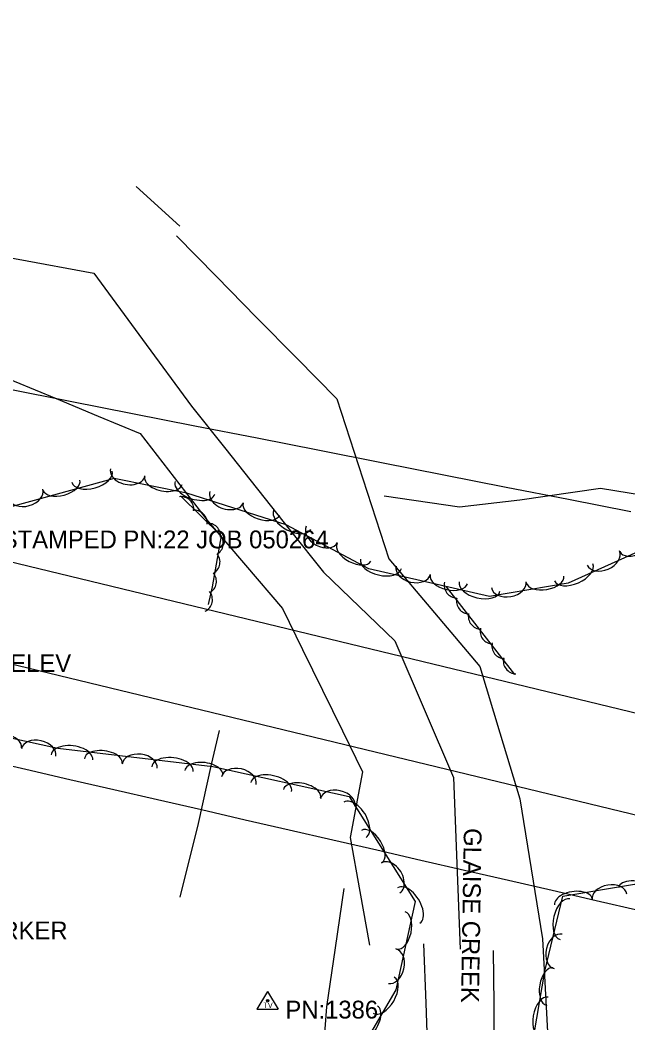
# Model space of a CAD drawing. Extents: x 1441650 to 1491889, y 345904 to 358319.
# Drawn here: x 1469740.3 to 1469911, y 348848.8 to 349130.5 of the extents above; entities that cross this region are included whole.
import ezdxf

# ---------------------------------------------------------------- set-up
doc = ezdxf.new("R2010")
doc.units = 0
for name, color, linetype in [('S_BRIDGE', 7, 'Continuous'), ('S_DITCHLINE', 7, 'Continuous'), ('S_PRIMARY_CTL_ANNOT', 7, 'Continuous'), ('S_SECONDARY_CTL', 7, 'Continuous'), ('S_SECONDARY_CTL_ANNOT', 7, 'Continuous'), ('S_STREAM', 7, 'Continuous'), ('S_STREAM_ANNOT', 7, 'Continuous'), ('S_TREE', 7, 'Continuous'), ('S_UTILITY_POLE_ANNOT', 7, 'Continuous')]:
    doc.layers.add(name, color=color, linetype=linetype)

msp = doc.modelspace()

# ---------------------------------------------------------------- linework, layer by layer
at = {"layer": 'S_BRIDGE'}
for p, q in [((1469679.08, 348992.52), (1469944.44, 348928.39)), ((1469937.87, 348901.24), (1469672.59, 348965.36))]:
    msp.add_line(p, q, dxfattribs=at)
at = {"layer": 'S_DITCHLINE'}
for points in [[(1469675.76, 349074.92), (1469697.08, 349071.04), (1469718.4, 349067.16), (1469739.72, 349063.28), (1469761.04, 349059.39), (1469774.72, 349040.73), (1469788.41, 349022.06), (1469797.7, 349010.39), (1469806.99, 348998.72), (1469816.28, 348987.05), (1469825.57, 348975.38), (1469835.57, 348965.77), (1469845.56, 348956.15), (1469853.79, 348936.93), (1469862.02, 348917.7), (1469862.95, 348893.62), (1469863.87, 348869.53)], [(1469784.22, 349069.84), (1469795.48, 349058.4), (1469806.75, 349046.95), (1469818.01, 349035.51), (1469829.28, 349024.06), (1469836.58, 349001.6), (1469843.88, 348979.15), (1469856.68, 348964.02), (1469869.48, 348948.9), (1469875.09, 348930.33), (1469880.7, 348911.77), (1469883.9, 348892.11), (1469887.09, 348872.45), (1469887.99, 348855.04), (1469888.89, 348837.62)], [(1469699.24, 349049.44), (1469713.01, 349041.72), (1469726.78, 349033.99), (1469738.59, 349029.07), (1469750.4, 349024.16), (1469762.21, 349019.24), (1469774.02, 349014.32), (1469783.58, 349001.96), (1469793.14, 348989.6), (1469803.59, 348977.38), (1469814.04, 348965.16), (1469819.65, 348953.71), (1469825.27, 348942.26), (1469830.88, 348930.81), (1469836.49, 348919.36), (1469833.05, 348900.89), (1469835.76, 348885.77), (1469838.47, 348870.66)]]:
    msp.add_lwpolyline(points, dxfattribs=at)
at = {"layer": 'S_SECONDARY_CTL'}
for p, q in [((1469809.84, 348857.67), (1469806.83, 348852.72)), ((1469809.84, 348857.67), (1469812.78, 348852.72)), ((1469806.83, 348852.72), (1469812.78, 348852.72))]:
    msp.add_line(p, q, dxfattribs=at)
for radius in [0.311, 0.183, 0.103]:
    msp.add_circle((1469809.84, 348855.06), radius, dxfattribs=at)
at = {"layer": 'S_STREAM'}
for points in [[(1469772.94, 349083.71), (1469785.2, 349072.58)], [(1469842.59, 348996.85), (1469863.71, 348993.75), (1469880.71, 348995.76), (1469903.34, 348998.98), (1469932.6, 348994.25)], [(1469785.28, 348884.16), (1469790.39, 348904.79), (1469794.04, 348921.38), (1469796.27, 348930.98)], [(1469801.43, 348807.75), (1469816.94, 348801.37), (1469820.01, 348800.45), (1469822.7, 348803.49), (1469824.59, 348828.4), (1469826.47, 348853.32), (1469828.88, 348869.95), (1469831.29, 348886.59)], [(1469853.65, 348871.03), (1469854.25, 348854.4), (1469854.86, 348837.77), (1469855.47, 348821.14), (1469856.08, 348804.51), (1469849.87, 348788.47), (1469843.65, 348772.42), (1469837.44, 348756.37), (1469831.22, 348740.32), (1469813.92, 348726.41), (1469796.62, 348712.51), (1469782.08, 348702.1), (1469767.54, 348691.69)], [(1469873.16, 348869.19), (1469873.33, 348854.05), (1469873.49, 348838.92), (1469873.65, 348823.79), (1469873.82, 348808.66), (1469867.63, 348789.2), (1469861.44, 348769.74), (1469855.26, 348750.28), (1469849.07, 348730.82), (1469833.12, 348716.2), (1469817.17, 348701.59), (1469798.5, 348685.23)]]:
    msp.add_lwpolyline(points, dxfattribs=at)
at = {"layer": 'S_TREE'}
for points in [[(1469920.28, 348983.98), (1469894.25, 348972.35), (1469872.15, 348968.55), (1469838.27, 348976.38), (1469815.01, 348988.67), (1469787.15, 348997.61), (1469766.76, 349001.75), (1469734.63, 348992.88), (1469713.52, 349000.4), (1469695.67, 349022.68), (1469664.89, 349043.91), (1469637.74, 349047.02), (1469609.33, 349038.21), (1469573.75, 349040.67), (1469535.08, 349046.27), (1469456.66, 349063.31), (1469365.09, 349089.55), (1469288.22, 349106.09), (1469177.54, 349130.46)], [(1469243.71, 349044.24), (1469349.73, 349020.88), (1469418.15, 349005.79), (1469454.66, 348990.86), (1469494.72, 348979.25), (1469546.41, 348971.22), (1469603.87, 348961.7), (1469659.31, 348946.57), (1469705.66, 348935.86), (1469750.92, 348926.02), (1469794.43, 348920.88), (1469832.76, 348912.43), (1469851.27, 348882.95), (1469845.8, 348858.11), (1469809.87, 348796.61)], [(1469736.92, 349026.89), (1469754.41, 349023.44), (1469771.9, 349020), (1469789.39, 349016.55), (1469806.88, 349013.1), (1469824.37, 349009.66), (1469841.86, 349006.21), (1469859.35, 349002.76), (1469876.85, 348999.32), (1469894.34, 348995.87), (1469911.83, 348992.42)], [(1469736.92, 349026.89), (1469754.41, 349023.44), (1469771.9, 349019.99), (1469789.39, 349016.55), (1469806.88, 349013.1), (1469824.37, 349009.66), (1469841.86, 349006.21), (1469859.35, 349002.76), (1469876.85, 348999.32), (1469894.34, 348995.87), (1469911.83, 348992.42)], [(1469785.37, 348996.86), (1469796.78, 348985.57), (1469794.26, 348971.29), (1469793.17, 348966.3)], [(1469879.3, 348946.63), (1469860.1, 348971.27)], [(1469729.63, 348922.89), (1469741.95, 348920.06), (1469754.27, 348917.22), (1469766.59, 348914.39), (1469778.91, 348911.56), (1469791.23, 348908.73), (1469803.55, 348905.9), (1469815.87, 348903.06), (1469828.19, 348900.23), (1469840.51, 348897.4), (1469852.83, 348894.57), (1469865.15, 348891.74), (1469877.47, 348888.91), (1469889.79, 348886.07), (1469902.11, 348883.24), (1469914.43, 348880.41)], [(1469729.63, 348922.89), (1469741.95, 348920.05), (1469754.27, 348917.22), (1469766.59, 348914.39), (1469778.91, 348911.56), (1469791.23, 348908.73), (1469803.55, 348905.9), (1469815.87, 348903.06), (1469828.19, 348900.23), (1469840.51, 348897.4), (1469852.83, 348894.57), (1469865.15, 348891.74), (1469877.47, 348888.9), (1469889.79, 348886.07), (1469902.11, 348883.24), (1469914.43, 348880.41)], [(1469858.34, 348785.94), (1469881.74, 348828.11), (1469887.7, 348863.4), (1469892.73, 348884.46), (1469912.9, 348887.75), (1469946.91, 348878.35), (1470004.76, 348864), (1470100.74, 348838.69), (1470222.83, 348809.81), (1470244.36, 348794.8), (1470254.99, 348775.38), (1470250.15, 348748.81), (1470242.71, 348724.32), (1470224.49, 348703.17), (1470196.34, 348676.72)]]:
    msp.add_lwpolyline(points, dxfattribs=at)
for centre, major_axis, ratio, start_param, end_param in [((1469760.5, 349002.22), (5.66, 1.56), 0.550075, 3.141593, 6.283185), ((1469770.52, 349003.42), (4.85, -0.98), 0.685522, 3.141509, 6.283102), ((1469780.56, 349001.11), (5.24, -1.06), 0.540866, 3.141543, 6.283136), ((1469751.95, 348999.86), (5.15, 1.42), 0.540694, 3.141593, 6.283185), ((1469789.43, 348999.11), (5.59, -1.79), 0.550084, 3.141585, 6.283178), ((1469741.95, 348997.37), (4.78, 1.32), 0.685305, 3.141593, 6.283185), ((1469785.48, 348993.02), (-3.6, -0.53), 0.989763, 2.893423, 4.666623), ((1469798.32, 348996.53), (4.72, -1.51), 0.685315, 3.141581, 6.283174), ((1469808.05, 348993.13), (5.09, -1.63), 0.540703, 3.141586, 6.283178), ((1469789.19, 348989.24), (-3.6, -0.53), 0.989763, 2.893423, 4.666623), ((1469816.78, 348990.14), (5.19, -2.74), 0.550079, 3.141593, 6.283185), ((1469792.98, 348985.6), (-3.6, -0.53), 0.989763, 2.893423, 4.666623), ((1469825.08, 348986.04), (4.38, -2.31), 0.68531, 3.141593, 6.283185), ((1469793.75, 348983.5), (3.63, 0.26), 0.982439, 5.156297, 6.929497), ((1469913.67, 348983.35), (4.88, 2.18), 0.540694, 3.141593, 6.283185), ((1469834.07, 348981), (4.73, -2.5), 0.540699, 3.141593, 6.283185), ((1469792.82, 348978.23), (3.63, 0.26), 0.982439, 5.156297, 6.929497), ((1469904.15, 348979.38), (4.52, 2.02), 0.685303, 3.141593, 6.283185), ((1469841.67, 348977.77), (5.72, -1.32), 0.550078, 3.141593, 6.283185), ((1469850.75, 348975.94), (4.83, -1.12), 0.685309, 3.141593, 6.283185), ((1469895.81, 348975.37), (5.36, 2.39), 0.550074, 3.141593, 6.283185), ((1469791.83, 348972.77), (3.63, 0.26), 0.982439, 5.156297, 6.929497), ((1469860.73, 348973.37), (5.21, -1.2), 0.540698, 3.141593, 6.283185), ((1469887.77, 348973.39), (5.27, 0.91), 0.540695, 3.141593, 6.283185), ((1469863.06, 348971.79), (2.87, 2.24), 0.999742, 2.254992, 4.028193), ((1469869.37, 348971.37), (5.72, -1.32), 0.550078, 3.141593, 6.283185), ((1469877.57, 348971.9), (4.88, 0.84), 0.685305, 3.141593, 6.283185), ((1469790.68, 348967.71), (0.78, 3.56), 0.998685, 3.825789, 5.598989), ((1469866.51, 348967.32), (2.87, 2.24), 0.999742, 2.254992, 4.028193), ((1469869.85, 348963.03), (2.87, 2.24), 0.999742, 2.254992, 4.028193), ((1469873.14, 348958.87), (2.87, 2.24), 0.999742, 2.254992, 4.028193), ((1469876.45, 348954.75), (2.87, 2.24), 0.999742, 2.254992, 4.028193), ((1469879.67, 348950.5), (2.87, 2.24), 0.999742, 2.254992, 4.028193), ((1469735.48, 348927.2), (-5.22, 1.14), 0.540694, 3.141592, 6.283184), ((1469745.49, 348924.76), (-4.84, 1.05), 0.685304, 3.141591, 6.283183), ((1469754.86, 348923.42), (-5.83, 0.69), 0.550074, 3.141586, 6.283179), ((1469763.67, 348922.38), (-5.31, 0.63), 0.540694, 3.141586, 6.283179), ((1469773.87, 348920.91), (-4.92, 0.58), 0.685304, 3.141582, 6.283174), ((1469783.09, 348920.08), (-5.83, 0.69), 0.550074, 3.141586, 6.283179), ((1469791.9, 348919.04), (-5.31, 0.63), 0.540694, 3.141586, 6.283179), ((1469801.73, 348916.83), (-4.84, 1.07), 0.68551, 3.141458, 6.28305), ((1469810.83, 348915.09), (-5.73, 1.26), 0.55024, 3.14151, 6.283103), ((1469819.49, 348913.19), (-5.22, 1.15), 0.540857, 3.141513, 6.283106), ((1469829.49, 348910.72), (-4.84, 1.07), 0.68551, 3.141458, 6.28305), ((1469834.38, 348905.87), (-3.12, 4.96), 0.550967, 3.141636, 6.283229), ((1469839.08, 348898.37), (-2.84, 4.52), 0.541571, 3.141635, 6.283227), ((1469844.33, 348889.52), (-2.63, 4.19), 0.686416, 3.141664, 6.283257), ((1469914.02, 348885.24), (-5.65, 1.56), 0.550806, 3.14212, 6.283713), ((1469849.47, 348881.83), (-3.12, 4.96), 0.550967, 3.141636, 6.283229), ((1469905.9, 348884.19), (-4.87, -0.79), 0.687735, 3.142303, 6.283895), ((1469893.36, 348877.96), (-1.36, -5.71), 0.550037, 3.141593, 6.283185), ((1469895.72, 348882.8), (-5.26, -0.86), 0.542612, 3.142011, 6.283604), ((1469847.29, 348874.76), (1.15, 5.22), 0.540691, 3.141593, 6.283185), ((1469891.46, 348868.9), (-1.15, -4.82), 0.685258, 3.141593, 6.283185), ((1469844.82, 348864.75), (1.07, 4.84), 0.6853, 3.141593, 6.283185), ((1469889.11, 348859.02), (-0.89, -5.27), 0.540652, 3.141593, 6.283185), ((1469842.46, 348856.6), (2.96, 5.07), 0.550072, 3.141613, 6.283205), ((1469887.64, 348850.28), (-0.98, -5.79), 0.550032, 3.141593, 6.283185), ((1469837.99, 348848.95), (2.7, 4.62), 0.540692, 3.141612, 6.283205)]:
    msp.add_ellipse(centre, major_axis=major_axis, ratio=ratio, start_param=start_param, end_param=end_param, dxfattribs=at)

# ---------------------------------------------------------------- texts
at = {"layer": 'S_PRIMARY_CTL_ANNOT'}
msp.add_text('PD:STD AHTD MON.STAMPED PN:22 JOB 050264', height=5, dxfattribs=at).set_placement((1469671.26, 348982.11))
at = {"layer": 'S_SECONDARY_CTL'}
msp.add_text('TV', height=1.5, rotation=360, dxfattribs=at).set_placement((1469808.63, 348853.05))
at = {"layer": 'S_SECONDARY_CTL_ANNOT'}
for s, p in [('PD:SET 8" NAIL TRIG ELEV', (1469669.04, 348947.36)), ('PN:1386', (1469814.84, 348850.06))]:
    msp.add_text(s, height=5, dxfattribs=at).set_placement(p)
at = {"layer": 'S_STREAM_ANNOT'}
msp.add_text('GLAISE CREEK', height=5.0003, rotation=269.0791, dxfattribs=at).set_placement((1469864.96, 348903.56))
at = {"layer": 'S_UTILITY_POLE_ANNOT'}
msp.add_text('FOC MARKER', height=5, dxfattribs=at).set_placement((1469709.06, 348872.3))

doc.saveas('drawing.dxf')
